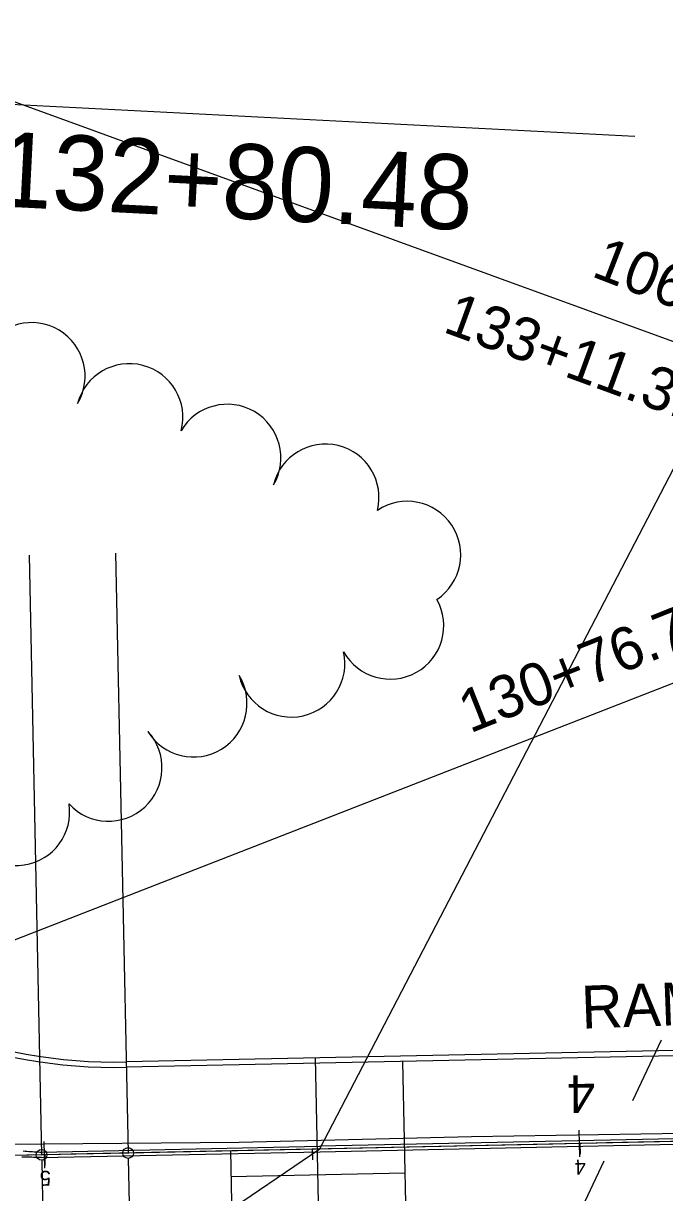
# Model space of a CAD drawing. Extents: x -25029 to 2274964, y -81170 to 687028.
# Drawn here: x -3896 to -3776.2, y -66657.3 to -66439 of the extents above; entities that cross this region are included whole.
import ezdxf

# ---------------------------------------------------------------- set-up
doc = ezdxf.new("R2010")
doc.units = 0
for name, color, linetype in [('BD_X_Canopy', 7, 'Continuous'), ('Default', 7, 'Continuous'), ('DIVISIONS', 7, 'Continuous'), ('DV_X_Corp_Line', 7, 'Continuous'), ('GE_X_CL_100', 7, 'Continuous'), ('GE_X_CL_20', 7, 'Continuous'), ('GK_Visualization', 7, 'Continuous'), ('PM_P_CL_Double_Solid', 7, 'Continuous'), ('PV_X_Curb', 7, 'Continuous'), ('PV_X_EOP', 7, 'Continuous'), ('SC_Scratch5', 7, 'Continuous'), ('TREES', 7, 'Continuous')]:
    doc.layers.add(name, color=color, linetype=linetype)

msp = doc.modelspace()

# ---------------------------------------------------------------- linework, layer by layer
at = {"layer": 'BD_X_Canopy'}
for p, q in [((-3894.96, -66538.22), (-3892.61, -66650.2)), ((-3878.8, -66537.89), (-3876.45, -66649.86)), ((-3690, -66645.95), (-4006.86, -66652.6))]:
    msp.add_line(p, q, dxfattribs=at)
at = {"layer": 'Default'}
for p, q in [((-3994.85, -66418.3), (-3701.55, -66524.9)), ((-4006.81, -66652.61), (-3741.79, -66549.31)), ((-3690, -66645.95), (-4006.81, -66652.59)), ((-3690, -66645.95), (-4006.81, -66652.59)), ((-3792.04, -66650.59), (-3792.15, -66645.59)), ((-3892.02, -66652.69), (-3892.13, -66647.69)), ((-3792.04, -66648.09), (-3792.04, -66648.09)), ((-3892.02, -66650.19), (-3892.02, -66650.19))]:
    msp.add_line(p, q, dxfattribs=at)
for points in [[(-3797.09, -66648.2), (-3842.08, -66649.14)], [(-3789.6, -66648.04), (-3794.6, -66648.14)], [(-3742.11, -66647.04), (-3787.1, -66647.99)], [(-3889.57, -66650.14), (-3894.57, -66650.24)], [(-3842.08, -66649.14), (-3887.07, -66650.08)]]:
    msp.add_lwpolyline(points, dxfattribs=at)
at = {"layer": 'DIVISIONS'}
for p, q in [((-3782.15, -66640.06), (-3776.8, -66628.76)), ((-3792.86, -66662.65), (-3787.5, -66651.35))]:
    msp.add_line(p, q, dxfattribs=at)
at = {"layer": 'DV_X_Corp_Line'}
for p, q in [((-3840.6, -66649.11), (-3717.6, -66412.49)), ((-3919.61, -66702.4), (-3840.6, -66649.11))]:
    msp.add_line(p, q, dxfattribs=at)
at = {"layer": 'GE_X_CL_100'}
msp.add_line((-3781.77, -66460.06), (-3996.42, -66449.09), dxfattribs=at)
msp.add_lwpolyline([(-3741.14, -66645.74), (-3812.27, -66646.83), (-3855.7, -66647.87), (-3899.45, -66648.27)], dxfattribs=at)
at = {"layer": 'GE_X_CL_20'}
for p, q in [((-3792.05, -66648.09), (-3792.01, -66650.09)), ((-3892.03, -66650.19), (-3891.99, -66652.19)), ((-3876.43, -66650.86), (-3875.01, -66718.81)), ((-3842.04, -66649.14), (-3842, -66651.14)), ((-3892.59, -66651.2), (-3891.15, -66719.54))]:
    msp.add_line(p, q, dxfattribs=at)
for centre in [(-3892.61, -66650.2), (-3876.45, -66649.86)]:
    msp.add_circle(centre, 1, dxfattribs=at)
at = {"layer": 'GK_Visualization'}
for p, q in [((-3690, -66645.95), (-3876.45, -66649.86)), ((-3892.61, -66650.2), (-3984.87, -66652.14)), ((-3892.68, -66650.27), (-3892.54, -66650.13)), ((-3892.68, -66650.13), (-3892.54, -66650.27)), ((-3876.45, -66649.86), (-3892.61, -66650.2)), ((-3876.52, -66649.93), (-3876.39, -66649.79)), ((-3876.52, -66649.79), (-3876.39, -66649.93))]:
    msp.add_line(p, q, dxfattribs=at)
at = {"layer": 'PM_P_CL_Double_Solid'}
for p, q in [((-3690.01, -66645.45), (-3840.61, -66648.61)), ((-3840.59, -66649.61), (-3689.99, -66646.45)), ((-3892.62, -66649.7), (-3840.61, -66648.61)), ((-3892.6, -66650.7), (-3840.59, -66649.61))]:
    msp.add_line(p, q, dxfattribs=at)
for points in [[(-3892.62, -66650.7), (-3892.93, -66650.69), (-3893.23, -66650.68), (-3893.54, -66650.68), (-3893.84, -66650.67), (-3894.15, -66650.67), (-3894.45, -66650.66), (-3894.76, -66650.66), (-3895.06, -66650.65), (-3895.37, -66650.65), (-3895.67, -66650.65), (-3895.98, -66650.64), (-3896.28, -66650.64)], [(-3896.05, -66649.47), (-3895.71, -66649.5), (-3895.36, -66649.53), (-3895.01, -66649.55), (-3894.67, -66649.57), (-3894.32, -66649.6), (-3893.97, -66649.62), (-3893.62, -66649.64), (-3893.28, -66649.66), (-3892.93, -66649.68), (-3892.58, -66649.7)]]:
    msp.add_lwpolyline(points, dxfattribs=at)
at = {"layer": 'PV_X_Curb'}
msp.add_line((-3690.36, -66628.95), (-3876.8, -66632.86), dxfattribs=at)
msp.add_arc((-3878.79, -66537.88), 95, 181.116, 271.2017, dxfattribs=at)
at = {"layer": 'PV_X_EOP'}
msp.add_line((-3690.34, -66629.95), (-3876.78, -66633.86), dxfattribs=at)
msp.add_arc((-3878.79, -66537.88), 96, 181.116, 271.2017, dxfattribs=at)
at = {"layer": 'SC_Scratch5'}
for p, q in [((-3840.81, -66662.12), (-3841.44, -66632.12)), ((-3825.17, -66632.78), (-3824.45, -66666.96)), ((-3857.33, -66649.46), (-3857.05, -66662.69)), ((-3824.73, -66653.61), (-3857.23, -66654.29))]:
    msp.add_line(p, q, dxfattribs=at)
at = {"layer": 'TREES'}
for centre, start, end in [((-3894.48, -66504.83), 329.1634, 149.1634), ((-3876.21, -66512.49), 345.3287, 165.3287), ((-3857.91, -66520.07), 329.6607, 149.6607), ((-3839.57, -66527.5), 346.2565, 166.2565), ((-3824.3, -66538.19), 303.7517, 123.7517), ((-3827.47, -66551.39), 209.2127, 29.2127), ((-3845.95, -66558.48), 192.8043, 12.8043), ((-3864.23, -66565.93), 211.5106, 31.5106), ((-3880.11, -66577.92), 222.5882, 42.5882), ((-3897.36, -66586.19), 188.6203, 8.6203)]:
    msp.add_arc(centre, 10, start, end, dxfattribs=at)

# ---------------------------------------------------------------- texts
at = {"layer": 'Default'}
for s, height, rotation, p in [('106+00 SR 17', 7.9998, 338.8802, (-3790.11, -66486.1)), ('133+11.31 SR 21', 7.9998, 339.9138, (-3817.86, -66496.49)), ('130+76.70', 8, 21.6302, (-3812.6, -66571.56)), ('RAMP #4', 8, 2.1431, (-3791.64, -66626.66)), ('4', 7, 180.5785, (-3789.23, -66635.34))]:
    msp.add_text(s, height=height, rotation=rotation, dxfattribs=at).set_placement(p)
at = {"layer": 'GE_X_CL_100'}
msp.add_text('Sta. 132+80.48', height=14, rotation=357.076, dxfattribs=at).set_placement((-3939.72, -66471.12))
at = {"layer": 'GE_X_CL_20'}
for s, p in [('4', (-3790.95, -66651.07)), ('5', (-3890.9, -66653.16))]:
    msp.add_text(s, height=2.8, rotation=181.2018, dxfattribs=at).set_placement(p)
at = {"layer": 'GK_Visualization'}
for s, p in [('99', (-3892.61, -66650.2)), ('98', (-3876.45, -66649.86))]:
    msp.add_text(s, height=0.14, dxfattribs=at).set_placement(p)

doc.saveas('drawing.dxf')
